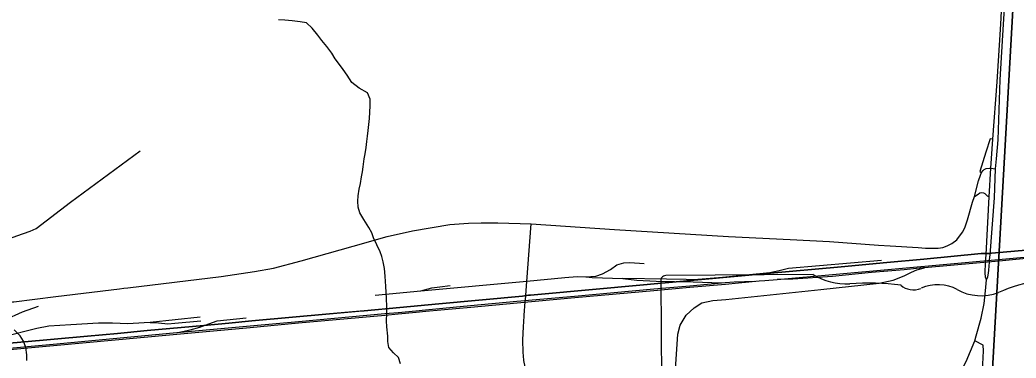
# Model space of a CAD drawing. Extents: x 114604 to 551442, y 316898 to 567001.
# Drawn here: x 232679 to 242997, y 394800 to 398303 of the extents above; entities that cross this region are included whole.
import ezdxf

# ---------------------------------------------------------------- set-up
doc = ezdxf.new("R2010")
doc.units = 0
for name, color, linetype in [('_CIVIL_CONSTRUCTION', 7, 'Continuous'), ('GE_P_Alignment_1000_Bearings', 7, 'Continuous'), ('GE_P_Alignment_100_Cardinal_Points', 7, 'Continuous'), ('GE_P_Alignment_100_Stations', 7, 'Continuous'), ('GE_P_Alignment_500_Cardinal_Points', 7, 'Continuous'), ('GE_P_Alignment_500_Curve_Data', 7, 'Continuous'), ('GE_P_Alignment_500_Distances', 7, 'Continuous'), ('PM_P_Cells', 7, 'Continuous')]:
    doc.layers.add(name, color=color, linetype=linetype)

msp = doc.modelspace()

# ---------------------------------------------------------------- linework, layer by layer
at = {"layer": '_CIVIL_CONSTRUCTION'}
for p, q in [((242785, 396760), (242794, 396864)), ((242723, 395818), (242727, 395870))]:
    msp.add_line(p, q, dxfattribs=at)
for points in [[(242737, 396766), (242757, 397069), (242801, 397661), (242838, 398259), (242882, 399071), (242892, 399230)], [(242794, 396864), (242813, 397062), (242834, 397681), (242866, 398260), (242920, 399063), (242931, 399231)], [(242687, 395874), (242720, 396469), (242737, 396766)], [(242727, 395870), (242772, 396461), (242785, 396760)], [(242691, 395610), (242680, 395637), (242676, 395683), (242682, 395788), (242687, 395874)], [(242715, 395712), (242721, 395792), (242723, 395818)], [(242691, 395610), (242703, 395642), (242713, 395681), (242715, 395712)], [(242585, 395030), (242634, 395213), (242665, 395365), (242681, 395495), (242691, 395610)], [(241821, 393848), (241827, 393857), (241852, 393889), (242037, 394118), (242163, 394267), (242365, 394543), (242480, 394763), (242571, 394977), (242585, 395030)]]:
    msp.add_lwpolyline(points, dxfattribs=at)
at = {"layer": 'GE_P_Alignment_1000_Bearings'}
for p, q in [((236358, 395453), (236832, 395496)), ((234546, 395222), (234027, 395170))]:
    msp.add_line(p, q, dxfattribs=at)
for points in [[(231738, 394813), (233026, 394930), (234268, 395045), (235065, 395118), (235565, 395164), (236461, 395246), (236598, 395257), (236782, 395275), (236882, 395286), (237349, 395328), (237828, 395373), (238426, 395426), (239245, 395501), (239618, 395534), (239986, 395567), (240121, 395581), (240335, 395599), (240394, 395603), (240521, 395614), (244189, 395947)], [(244189, 395947), (243932, 395912), (243729, 395893), (242855, 395807), (242050, 395735), (242030, 395734), (241837, 395715), (241501, 395687), (241094, 395646), (240684, 395616), (240521, 395614)], [(238540, 395640), (238643, 395649), (238714, 395673), (238798, 395718), (238861, 395765), (238933, 395788), (238996, 395789), (239145, 395779)], [(241604, 395810), (240639, 395727), (240543, 395705), (240448, 395684), (239958, 395636), (239661, 395612), (239580, 395613), (239376, 395617), (238925, 395623)], [(239439, 394222), (239495, 395046), (239519, 395141), (239581, 395243), (239662, 395322), (239741, 395371), (239856, 395395), (239992, 395406), (240976, 395511), (241578, 395576), (241723, 395607), (241839, 395651), (241915, 395691), (241968, 395713), (242050, 395735)], [(231736, 394828), (233025, 394945), (234266, 395060), (235063, 395133), (235564, 395179), (236460, 395261), (236597, 395272), (236780, 395290), (236880, 395301), (237348, 395343), (237826, 395388), (238425, 395441), (239244, 395516), (239617, 395549), (239985, 395582), (240077, 395591), (240292, 395596)], [(236832, 395496), (237929, 395595), (238324, 395633), (238450, 395645), (238540, 395640)], [(238540, 395640), (238607, 395635), (238925, 395623)], [(238925, 395623), (239068, 395607), (239268, 395598), (239651, 395589), (239941, 395578)], [(236832, 395496), (236947, 395526), (237028, 395539), (237137, 395550)], [(231940, 394925), (231974, 394939), (232522, 395195), (232706, 395279), (232871, 395336)], [(234027, 395170), (233966, 395164), (233798, 395153), (233637, 395162), (233492, 395162), (233206, 395145), (232978, 395131), (232854, 395107), (232139, 394928), (231958, 394887), (231798, 394864), (231661, 394842)], [(234027, 395170), (234114, 395164), (234212, 395156), (234285, 395163), (234554, 395185)], [(234314, 395064), (234443, 395091), (234543, 395121), (234636, 395156), (234723, 395185), (235023, 395216)]]:
    msp.add_lwpolyline(points, dxfattribs=at)
at = {"layer": 'GE_P_Alignment_100_Cardinal_Points'}
for points in [[(231987, 395634), (232074, 395740), (232152, 395813), (232251, 395893), (232456, 395997), (232649, 396067), (232784, 396116), (232847, 396143), (233205, 396414), (233926, 396946)], [(241573, 395970), (241694, 395961), (241982, 395944), (242059, 395940), (242117, 395938), (242191, 395937), (242239, 395945), (242284, 395961), (242332, 395987), (242382, 396024), (242412, 396064), (242446, 396107), (242470, 396160), (242493, 396233), (242546, 396415), (242567, 396474), (242607, 396635), (242628, 396693), (242640, 396723), (242655, 396742), (242668, 396753), (242689, 396763), (242722, 396766), (242737, 396766), (242785, 396760)], [(242567, 396474), (242603, 396499), (242621, 396511), (242644, 396515), (242658, 396511), (242675, 396506), (242687, 396492), (242696, 396480), (242720, 396469)], [(233798, 395528), (234765, 395645), (235109, 395695), (235306, 395732), (235591, 395807), (236130, 395960), (236483, 396061), (236746, 396119), (237131, 396183), (237327, 396197), (237458, 396200)], [(237458, 396200), (237490, 396201), (237630, 396202), (237976, 396190)], [(237919, 395452), (237930, 395593), (237976, 396190)], [(237976, 396190), (238838, 396131), (240019, 396061), (240658, 396028), (241065, 396006), (241573, 395970)], [(231209, 395094), (231375, 395093), (231443, 395095), (231577, 395127), (231620, 395138), (232061, 395266), (232191, 395299), (232240, 395310), (232374, 395340), (232492, 395368), (232508, 395370), (232604, 395381), (232616, 395383), (233053, 395439), (233710, 395518), (233757, 395524), (233798, 395528)], [(237903, 395243), (237914, 395383), (237918, 395441), (237919, 395452)], [(237895, 394823), (237892, 394859), (237889, 394990), (237895, 395124), (237903, 395233), (237903, 395243)], [(242057, 392223), (242042, 392318), (242035, 392359), (242011, 392563), (241998, 392724), (242000, 392860), (242012, 393004), (242021, 393076), (242054, 393192), (242137, 393276), (242208, 393410), (242277, 393500), (242370, 393606), (242535, 393705), (242583, 393777), (242591, 393824), (242594, 393845), (242618, 394130), (242651, 394667), (242659, 394876), (242656, 394932), (242571, 394977)], [(238100, 394116), (238031, 394260), (237967, 394442), (237923, 394624), (237911, 394708), (237900, 394775), (237895, 394823)]]:
    msp.add_lwpolyline(points, dxfattribs=at)
at = {"layer": 'GE_P_Alignment_100_Stations'}
for points in [[(231984, 394902), (232689, 394964), (233380, 395027), (233690, 395056), (233996, 395084), (234586, 395138), (234842, 395162), (235081, 395184), (235885, 395257), (236188, 395285), (236245, 395290), (236613, 395324), (237019, 395362), (237886, 395442), (237947, 395451), (237967, 395452), (238687, 395518), (240417, 395676), (241185, 395746), (241658, 395789), (242041, 395824), (242634, 395883), (242674, 395882), (242719, 395883), (242744, 395885), (242785, 395889), (243493, 395953)], [(243493, 395953), (242785, 395889), (242744, 395885), (242719, 395883), (242674, 395882), (242634, 395883), (242041, 395824), (241658, 395789), (241185, 395746), (240417, 395676), (238687, 395518), (237967, 395452), (237947, 395451), (237886, 395442), (237019, 395362), (236613, 395324), (236245, 395290), (235885, 395257), (235081, 395184), (234842, 395162), (234586, 395138), (233996, 395084), (233690, 395056), (233380, 395027), (232689, 394964), (231984, 394902)]]:
    msp.add_lwpolyline(points, dxfattribs=at)
at = {"layer": 'GE_P_Alignment_500_Cardinal_Points'}
for points in [[(242757, 397069), (242729, 397072), (242685, 396934)], [(242685, 396934), (242622, 396734), (242640, 396723)]]:
    msp.add_lwpolyline(points, dxfattribs=at)
at = {"layer": 'GE_P_Alignment_500_Curve_Data'}
for p, q in [((239318, 395600), (239341, 392430)), ((240898, 395666), (239369, 395655))]:
    msp.add_line(p, q, dxfattribs=at)
for centre, major_axis, start_param, end_param in [((239377, 395607), (60.5, 0.4), 1.712693, 3.28349), ((241259, 396037), (587, 4), 4.042523, 4.731795), ((241469, 393891), (2106, 15), 1.404758, 1.657858), ((243391, 394716), (1114, 8), 1.699011, 2.107814), ((241934, 395642), (169, 1), 3.836095, 5.185415), ((242186, 395278), (352, 3), 0.950623, 2.079405), ((242636, 395784), (423, 3), 4.081561, 5.145723)]:
    msp.add_ellipse(centre, major_axis=major_axis, ratio=0.8, start_param=start_param, end_param=end_param, dxfattribs=at)
at = {"layer": 'GE_P_Alignment_500_Distances'}
for points in [[(243064, 400182), (242705, 393829), (242590, 393827), (242151, 393843), (241826, 393860), (241807, 393861), (238882, 394062), (238587, 394083), (238099, 394119), (230251, 394594), (227923, 394811), (225195, 394933), (224824, 394950), (224516, 394964), (223766, 395014), (223116, 395027), (223042, 395029), (222970, 395031), (222891, 395037), (222389, 395059)], [(249916, 393300), (247992, 393504), (247546, 393538), (247071, 393555), (247035, 393559), (246978, 393560), (246865, 393562), (246804, 393564), (246721, 393570), (242705, 393829), (243064, 400182)]]:
    msp.add_lwpolyline(points, dxfattribs=at)
at = {"layer": 'PM_P_Cells'}
for points in [[(236620, 394741), (236600, 394805), (236550, 394855), (236500, 394911), (236491, 394973), (236489, 395027), (236479, 395122), (236477, 395186), (236479, 395262), (236479, 395334), (236476, 395416), (236468, 395544), (236466, 395594), (236464, 395649), (236456, 395729), (236442, 395797), (236429, 395851), (236409, 395901), (236375, 395973), (236343, 396045), (236323, 396097), (236293, 396152), (236243, 396236), (236200, 396304), (236182, 396364), (236180, 396424), (236184, 396482), (236194, 396548), (236206, 396610), (236216, 396679), (236227, 396729), (236235, 396781), (236245, 396865), (236255, 396915), (236265, 396983), (236271, 397045), (236279, 397099), (236288, 397157), (236300, 397282), (236304, 397348), (236308, 397412), (236306, 397482), (236280, 397548), (236193, 397596), (236117, 397654), (236069, 397731), (236027, 397791), (235989, 397841), (235945, 397899), (235911, 397957), (235858, 398027), (235806, 398091), (235764, 398146), (235708, 398216), (235646, 398274), (235582, 398284), (235500, 398294), (235424, 398300), (235358, 398304)], [(232750, 394776), (232750, 394834), (232740, 394909), (232718, 394975), (232682, 395029), (232620, 395091)]]:
    msp.add_lwpolyline(points, dxfattribs=at)

doc.saveas('drawing.dxf')
